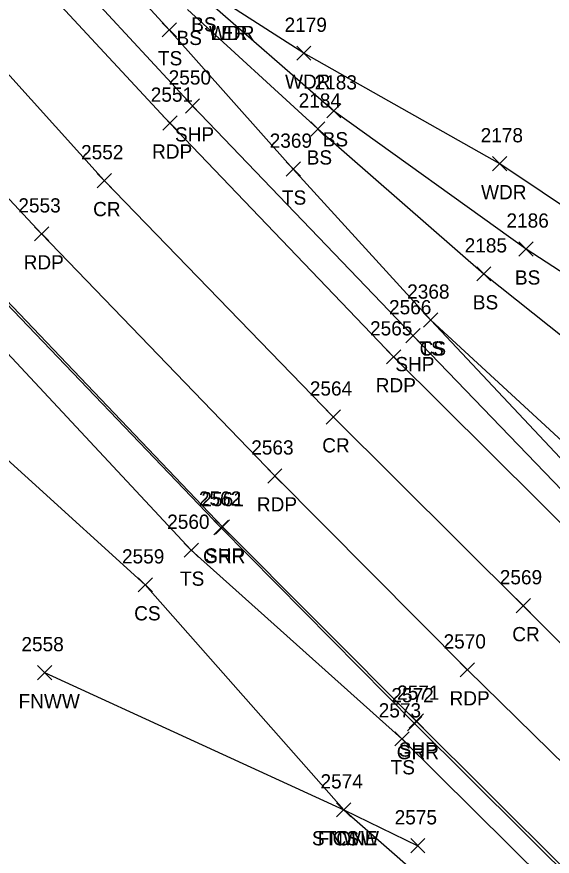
# Model space of a CAD drawing. Extents: x 1647574 to 1652703, y 212895 to 228670.
# Drawn here: x 1647979.1 to 1648054.3, y 227963.7 to 228081.7 of the extents above; entities that cross this region are included whole.
import ezdxf

# ---------------------------------------------------------------- set-up
doc = ezdxf.new("R2010")
doc.units = 0
for name, color, linetype in [('L_A', 7, 'Continuous'), ('L_I', 7, 'Continuous'), ('L_TIC', 7, 'Continuous'), ('LASF', 7, 'Continuous'), ('LAWA', 7, 'Continuous'), ('LELB', 7, 'Continuous'), ('LFNC', 7, 'Continuous'), ('P_A', 7, 'Continuous'), ('P_I', 7, 'Continuous'), ('P_TIC', 7, 'Continuous'), ('PET', 7, 'Continuous'), ('PRC', 7, 'Continuous'), ('PSP', 7, 'Continuous'), ('R_A', 7, 'Continuous'), ('R_I', 7, 'Continuous'), ('R_TIC', 7, 'Continuous'), ('RGR', 7, 'Continuous')]:
    doc.layers.add(name, color=color, linetype=linetype)

msp = doc.modelspace()

# ---------------------------------------------------------------- linework, layer by layer
at = {"layer": 'L_TIC'}
for points in [[(1647999.53, 228078.89), (1648001.53, 228080.89)], [(1648001.53, 228078.89), (1647999.53, 228080.89)], [(1648018.44, 228075.6), (1648020.44, 228077.6)], [(1648020.44, 228075.6), (1648018.44, 228077.6)], [(1648022.65, 228067.5), (1648024.65, 228069.5)], [(1648024.65, 228067.5), (1648022.65, 228069.5)], [(1648020.4, 228064.95), (1648022.4, 228066.95)], [(1648022.4, 228064.95), (1648020.4, 228066.95)], [(1648016.95, 228059.31), (1648018.95, 228061.31)], [(1648018.95, 228059.31), (1648016.95, 228061.31)], [(1648045.97, 228060.07), (1648047.97, 228062.07)], [(1648047.97, 228060.07), (1648045.97, 228062.07)], [(1648049.66, 228048.08), (1648051.66, 228050.08)], [(1648051.66, 228048.08), (1648049.66, 228050.08)], [(1648043.73, 228044.59), (1648045.73, 228046.59)], [(1648045.73, 228044.59), (1648043.73, 228046.59)], [(1648036.27, 228038.1), (1648038.27, 228040.1)], [(1648038.27, 228038.1), (1648036.27, 228040.1)], [(1648036.27, 228038.1), (1648038.27, 228040.1)], [(1648038.27, 228038.1), (1648036.27, 228040.1)], [(1648002.63, 228005.75), (1648004.63, 228007.75)], [(1648004.63, 228005.75), (1648002.63, 228007.75)], [(1647996.16, 228000.88), (1647998.16, 228002.88)], [(1647998.16, 228000.88), (1647996.16, 228002.88)], [(1647982.02, 227988.54), (1647984.02, 227990.54)], [(1647984.02, 227988.54), (1647982.02, 227990.54)], [(1648032.22, 227979.24), (1648034.22, 227981.24)], [(1648034.22, 227979.24), (1648032.22, 227981.24)], [(1648024.04, 227969.26), (1648026.04, 227971.26)], [(1648026.04, 227969.26), (1648024.04, 227971.26)], [(1648024.04, 227969.26), (1648026.04, 227971.26)], [(1648026.04, 227969.26), (1648024.04, 227971.26)], [(1648024.04, 227969.26), (1648026.04, 227971.26)], [(1648026.04, 227969.26), (1648024.04, 227971.26)], [(1648034.46, 227964.21), (1648036.46, 227966.21)], [(1648036.46, 227964.21), (1648034.46, 227966.21)]]:
    msp.add_lwpolyline(points, dxfattribs=at)
at = {"layer": 'LASF'}
msp.add_lwpolyline([(1648025.04, 227970.26), (1648056.23, 227942.92), (1648095.1, 227906.43), (1648118.37, 227884.5), (1648147.38, 227856.6), (1648178.61, 227826.05), (1648211.82, 227794.28), (1648247.84, 227762.38)], dxfattribs=at)
at = {"layer": 'LAWA'}
msp.add_lwpolyline([(1648003.3, 228303.1), (1648022.05, 228264.55), (1648045.55, 228226.26), (1648063.03, 228190.18), (1648079.22, 228154.91), (1648094.78, 228128.33), (1648111.3, 228097.1), (1648123.22, 228074.12), (1648113.65, 228051.27), (1648107.67, 228040.64), (1648095.83, 228036.5), (1648070.76, 228045.14), (1648046.97, 228061.07), (1648019.44, 228076.6), (1648008.75, 228083.44)], dxfattribs=at)
at = {"layer": 'LELB'}
for points in [[(1647592.38, 228548.52), (1647616.85, 228509.4), (1647642.23, 228468.64), (1647665.77, 228432.45), (1647691.55, 228393.61), (1647720.45, 228352.14), (1647746.62, 228313.68), (1647775.06, 228276.05), (1647800.97, 228241.4), (1647827.4, 228208.97), (1647851.79, 228171.6), (1647872.52, 228145.96), (1647907.86, 228111.88), (1647938.63, 228076.15), (1647971.91, 228040.72), (1648003.63, 228006.75), (1648033.22, 227980.24), (1648063.53, 227950.22), (1648100.04, 227913.98), (1648124.17, 227891.35), (1648152.85, 227863.66)], [(1648221.55, 227860.25), (1648189.85, 227891.44), (1648160.7, 227918.22), (1648135.07, 227942.85), (1648106.35, 227969.74), (1648085.72, 227989.51), (1648064.87, 228009.71), (1648037.27, 228039.1), (1648017.95, 228060.31), (1648000.53, 228079.89), (1647992.37, 228088.82), (1647945.75, 228138.02), (1647922.11, 228164.99), (1647896.22, 228195.21), (1647876.56, 228219.26), (1647857.99, 228244.57), (1647835.09, 228273.26), (1647814.45, 228301.43), (1647791.61, 228332.49), (1647765.76, 228369.8)], [(1647827.4, 228208.97), (1647838.21, 228162.69), (1647858.06, 228132.12), (1647896.81, 228100.81), (1647925, 228066.19), (1647963.3, 228032.63), (1647997.16, 228001.88), (1648025.04, 227970.26)], [(1648005.17, 228084.65), (1648023.65, 228068.5), (1648050.66, 228049.08), (1648084, 228027.44), (1648113.5, 228007.83), (1648147.29, 227982.73), (1648182.2, 227955.34), (1648213, 227923.38), (1648241.53, 227889), (1648267.07, 227861.14), (1648299.05, 227827.09), (1648330.77, 227794.94), (1648361.15, 227762.57), (1648392.5, 227731.8), (1648431.64, 227692.37), (1648464.56, 227657.5), (1648493.11, 227630.36), (1648521, 227603.29), (1648553.55, 227572.08), (1648564.74, 227563.33)], [(1648003.1, 228082.75), (1648021.4, 228065.95), (1648044.73, 228045.59), (1648079.17, 228018.19), (1648101.81, 227996.84), (1648138.98, 227971.46), (1648165.99, 227945.56), (1648168.81, 227943.47), (1648170.35, 227941.98), (1648172.46, 227939.54), (1648204.47, 227916.76), (1648236.47, 227884.75), (1648262.27, 227857.29), (1648293.8, 227821.06), (1648324.53, 227790.88), (1648359.53, 227760.77), (1648386.88, 227728.2), (1648427.75, 227689.04), (1648461.36, 227653.83), (1648490.92, 227628.14), (1648517.86, 227599.3), (1648549.31, 227568.74), (1648557.52, 227558.9)], [(1648258.63, 227840.47), (1648232.75, 227869.94), (1648204.84, 227901.15), (1648170.7, 227930.27), (1648148.94, 227952.73), (1648115.47, 227978.15), (1648087.47, 227992), (1648066.5, 228012.16), (1648037.27, 228039.1)]]:
    msp.add_lwpolyline(points, dxfattribs=at)
at = {"layer": 'LFNC'}
msp.add_lwpolyline([(1647983.02, 227989.54), (1648025.04, 227970.26), (1648035.46, 227965.21)], dxfattribs=at)
at = {"layer": 'P_TIC'}
for points in [[(1648002.79, 228068.19), (1648004.79, 228070.19)], [(1648004.79, 228068.19), (1648002.79, 228070.19)], [(1647999.62, 228065.78), (1648001.62, 228067.78)], [(1648001.62, 228065.78), (1647999.62, 228067.78)], [(1647990.4, 228057.69), (1647992.4, 228059.69)], [(1647992.4, 228057.69), (1647990.4, 228059.69)], [(1647981.59, 228050.21), (1647983.59, 228052.21)], [(1647983.59, 228050.21), (1647981.59, 228052.21)], [(1648033.77, 228035.9), (1648035.77, 228037.9)], [(1648035.77, 228035.9), (1648033.77, 228037.9)], [(1648031.05, 228032.93), (1648033.05, 228034.93)], [(1648033.05, 228032.93), (1648031.05, 228034.93)], [(1648022.58, 228024.48), (1648024.58, 228026.48)], [(1648024.58, 228024.48), (1648022.58, 228026.48)], [(1648014.36, 228016.19), (1648016.36, 228018.19)], [(1648016.36, 228016.19), (1648014.36, 228018.19)], [(1648007.01, 228009.01), (1648009.01, 228011.01)], [(1648009.01, 228009.01), (1648007.01, 228011.01)], [(1648049.28, 227997.95), (1648051.28, 227999.95)], [(1648051.28, 227997.95), (1648049.28, 227999.95)], [(1648041.42, 227988.93), (1648043.42, 227990.93)], [(1648043.42, 227988.93), (1648041.42, 227990.93)], [(1648034.23, 227981.73), (1648036.23, 227983.73)], [(1648036.23, 227981.73), (1648034.23, 227983.73)]]:
    msp.add_lwpolyline(points, dxfattribs=at)
at = {"layer": 'PET'}
for points in [[(1647624.94, 228569.41), (1647649.21, 228527.47), (1647673.22, 228488.91), (1647696.93, 228451.78), (1647721.59, 228414.82), (1647750.94, 228372.42), (1647776.24, 228337.3), (1647805.83, 228297.37), (1647832.4, 228262.54), (1647856.48, 228231.21), (1647884.54, 228196.61), (1647905.36, 228171.61), (1647936.05, 228137.05), (1647968.13, 228101.78), (1648000.62, 228066.78), (1648032.05, 228033.93), (1648059.41, 228006.73), (1648091.46, 227975.16), (1648125.8, 227941.82), (1648150.48, 227917.83), (1648178.42, 227890.8), (1648211.42, 227859.5)], [(1647604.45, 228556.69), (1647628.71, 228515.19), (1647652.82, 228475.82), (1647676.57, 228438.99), (1647701.85, 228401.16), (1647731.05, 228358.87), (1647757.42, 228322.24), (1647786.09, 228283.45), (1647812.17, 228249.47), (1647837.79, 228216.43), (1647865.75, 228182.07), (1647886.59, 228156.84), (1647918.79, 228120.52), (1647950.65, 228085.51), (1647982.59, 228051.21), (1648015.36, 228017.19), (1648042.42, 227989.93), (1648074.79, 227958.23), (1648108.3, 227925.38), (1648133.94, 227900.99), (1648161.33, 227874), (1648195.37, 227841.29)]]:
    msp.add_lwpolyline(points, dxfattribs=at)
at = {"layer": 'PRC'}
msp.add_lwpolyline([(1647614.42, 228562.93), (1647639.11, 228521.49), (1647662.25, 228483.93), (1647686.86, 228445.65), (1647711.57, 228408.17), (1647741.08, 228365.61), (1647766.77, 228329.38), (1647796.38, 228290.42), (1647822.34, 228255.42), (1647847.07, 228223.95), (1647875.18, 228189.36), (1647896.28, 228164.55), (1647927.3, 228129), (1647960.14, 228093.39), (1647991.4, 228058.69), (1648023.58, 228025.48), (1648050.28, 227998.95), (1648083.25, 227966.07), (1648116.97, 227933.25), (1648141.83, 227909.42), (1648169.96, 227882.31), (1648203.11, 227850.91)], dxfattribs=at)
at = {"layer": 'PSP'}
for points in [[(1647628.26, 228570.75), (1647652.82, 228529.13), (1647676.53, 228490.5), (1647700.49, 228453.87), (1647725.49, 228416.6), (1647754.36, 228375.22), (1647780.12, 228339.14), (1647808.95, 228299.76), (1647835.07, 228264.93), (1647859.56, 228234.17), (1647887.99, 228199.58), (1647909.16, 228174.36), (1647939.11, 228140.43), (1647971.29, 228104.29), (1648003.79, 228069.19), (1648034.77, 228036.9), (1648061.92, 228008.73), (1648093.85, 227977.19), (1648128.78, 227943.39), (1648152.84, 227920.58), (1648182.1, 227892.86), (1648214.09, 227862.21)], [(1647596.43, 228551.5), (1647620.91, 228511.09), (1647645.89, 228471.01), (1647669.21, 228434.31), (1647694.48, 228395.88), (1647723.05, 228353.81), (1647749.97, 228316.14), (1647778.43, 228278.49), (1647805.04, 228244.32), (1647831.09, 228211.25), (1647859.09, 228176.79), (1647880.05, 228151.69), (1647911.39, 228114.86), (1647943.07, 228079.43), (1647975.63, 228043.94), (1648008.01, 228010.01), (1648035.23, 227982.73), (1648066.48, 227951.62), (1648101.77, 227917.71), (1648126.41, 227893.43), (1648154.83, 227866.39)]]:
    msp.add_lwpolyline(points, dxfattribs=at)
at = {"layer": 'R_TIC'}
for points in [[(1648006.79, 228008.92), (1648008.79, 228010.92)], [(1648008.79, 228008.92), (1648006.79, 228010.92)], [(1648034, 227981.37), (1648036, 227983.37)], [(1648036, 227981.37), (1648034, 227983.37)]]:
    msp.add_lwpolyline(points, dxfattribs=at)
at = {"layer": 'RGR'}
msp.add_lwpolyline([(1647865.49, 228161.92), (1647878.13, 228150.93), (1647894.05, 228134.56), (1647911.02, 228114.45), (1647942.78, 228079.21), (1647975.45, 228043.65), (1648007.79, 228009.92), (1648035, 227982.37), (1648066.12, 227951.42), (1648101.39, 227917.28), (1648126.33, 227893.11), (1648154.55, 227866.07), (1648187.63, 227834.6), (1648220.62, 227803.48), (1648255.84, 227769.67), (1648291.58, 227736.13), (1648327.16, 227702.7), (1648358.85, 227673.4)], dxfattribs=at)

# ---------------------------------------------------------------- texts
at = {"layer": 'L_A'}
for s, p in [('BS', (1648003.62, 228079.65)), ('BS', (1648003.62, 228079.65)), ('WDR', (1648006.11, 228078.44)), ('LER', (1648006.33, 228078.44)), ('BS', (1648001.55, 228077.75)), ('BS', (1648001.55, 228077.75)), ('TS', (1647998.94, 228074.89)), ('WDR', (1648016.8, 228071.6)), ('BS', (1648022.09, 228063.5)), ('BS', (1648019.84, 228060.95)), ('WDR', (1648044.34, 228056.07)), ('TS', (1648016.36, 228055.31)), ('BS', (1648049.1, 228044.08)), ('BS', (1648043.18, 228040.59)), ('TS', (1648035.68, 228034.1)), ('CS', (1648035.71, 228034.1)), ('TS', (1648002.04, 228001.75)), ('CS', (1647995.6, 227996.88)), ('FNWW', (1647979.36, 227984.54)), ('TS', (1648031.63, 227975.24)), ('STONE', (1648020.58, 227965.26)), ('FNWW', (1648021.38, 227965.26)), ('CS', (1648023.48, 227965.26))]:
    msp.add_text(s, height=2, dxfattribs=at).set_placement(p)
at = {"layer": 'L_I'}
for s, p in [('2179', (1648016.73, 228079.6)), ('2183', (1648020.95, 228071.5)), ('2184', (1648018.71, 228068.95)), ('2178', (1648044.28, 228064.07)), ('2369', (1648014.64, 228063.31)), ('2186', (1648047.91, 228052.08)), ('2185', (1648042.04, 228048.59)), ('2368', (1648033.96, 228042.1)), ('2368', (1648033.96, 228042.1)), ('2560', (1648000.24, 228009.75)), ('2559', (1647993.89, 228004.88)), ('2558', (1647979.76, 227992.54)), ('2573', (1648029.96, 227983.24)), ('2574', (1648021.78, 227973.26)), ('2574', (1648021.78, 227973.26)), ('2574', (1648021.78, 227973.26)), ('2575', (1648032.2, 227968.21))]:
    msp.add_text(s, height=2, dxfattribs=at).set_placement(p)
at = {"layer": 'P_A'}
for s, p in [('SHP', (1648001.33, 228064.19)), ('RDP', (1647998.11, 228061.78)), ('CR', (1647989.83, 228053.69)), ('RDP', (1647980.07, 228046.21)), ('SHP', (1648032.3, 228031.9)), ('RDP', (1648029.54, 228028.93)), ('CR', (1648022.02, 228020.48)), ('RDP', (1648012.84, 228012.19)), ('SHP', (1648005.55, 228005.01)), ('CR', (1648048.72, 227993.95)), ('RDP', (1648039.91, 227984.93)), ('SHP', (1648032.77, 227977.73))]:
    msp.add_text(s, height=2, dxfattribs=at).set_placement(p)
at = {"layer": 'P_I'}
for s, p in [('2550', (1648000.45, 228072.19)), ('2551', (1647997.93, 228069.78)), ('2552', (1647988.14, 228061.69)), ('2553', (1647979.33, 228054.21)), ('2566', (1648031.41, 228039.9)), ('2565', (1648028.74, 228036.93)), ('2564', (1648020.28, 228028.48)), ('2563', (1648012.05, 228020.19)), ('2562', (1648004.7, 228013.01)), ('2569', (1648046.97, 228001.95)), ('2570', (1648039.07, 227992.93)), ('2571', (1648032.54, 227985.73))]:
    msp.add_text(s, height=2, dxfattribs=at).set_placement(p)
at = {"layer": 'R_A'}
for p in [(1648005.28, 228004.92), (1648032.49, 227977.37)]:
    msp.add_text('GRR', height=2, dxfattribs=at).set_placement(p)
at = {"layer": 'R_I'}
for s, p in [('2561', (1648005.05, 228012.92)), ('2572', (1648031.74, 227985.37))]:
    msp.add_text(s, height=2, dxfattribs=at).set_placement(p)

doc.saveas('drawing.dxf')
